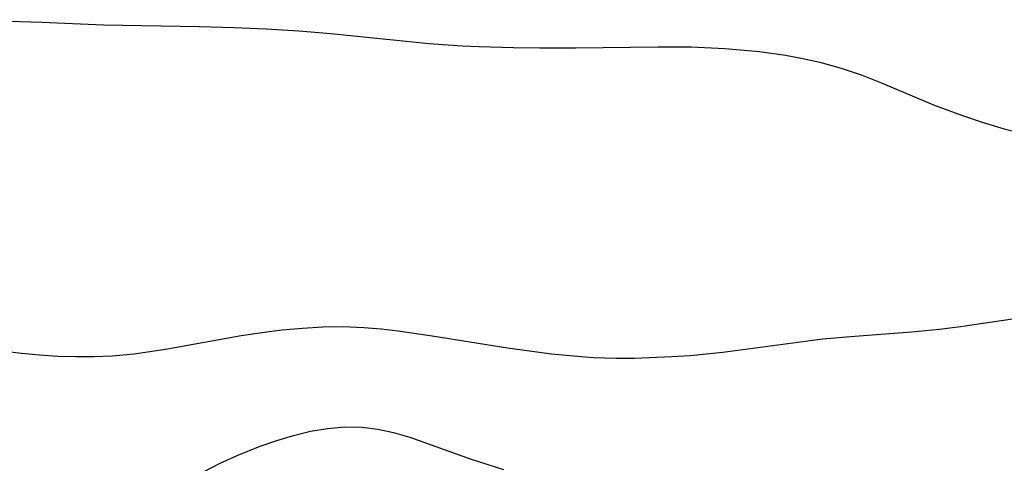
# Model space of a CAD drawing. Header units: metres. Extents: x 1073367 to 1082519, y 1569854 to 1574957.
# Tile 1055 of 1056: x 1080188 to 1080274, y 1573993 to 1574031. Entities that reach past the tile are written whole.
import ezdxf

# ---------------------------------------------------------------- set-up
doc = ezdxf.new("R2010")
doc.units = ezdxf.units.M
doc.layers.add('CGG_CurvaNivelLidar_v1', color=253, linetype='Continuous', lineweight=30)

msp = doc.modelspace()

# ---------------------------------------------------------------- linework, layer by layer
at = {"layer": 'CGG_CurvaNivelLidar_v1'}
for p, q in [((1080182.9291, 1574031.4903, 81), (1080190.3244, 1574031.2838, 81)), ((1080190.3244, 1574031.2838, 81), (1080195.7253, 1574031.0467, 81)), ((1080195.7253, 1574031.0467, 81), (1080204.1214, 1574030.9017, 81)), ((1080204.1214, 1574030.9017, 81), (1080207.1399, 1574030.812, 81)), ((1080207.1399, 1574030.812, 81), (1080209.9304, 1574030.6858, 81)), ((1080209.9304, 1574030.6858, 81), (1080212.7774, 1574030.5025, 81)), ((1080212.7774, 1574030.5025, 81), (1080215.5803, 1574030.2784, 81)), ((1080215.5803, 1574030.2784, 81), (1080224.171, 1574029.4196, 81)), ((1080224.171, 1574029.4196, 81), (1080227.0694, 1574029.2123, 81)), ((1080227.0694, 1574029.2123, 81), (1080228.5212, 1574029.1411, 81)), ((1080228.5212, 1574029.1411, 81), (1080231.5399, 1574029.0585, 81)), ((1080231.5399, 1574029.0585, 81), (1080233.8593, 1574029.0336, 81)), ((1080233.8593, 1574029.0336, 81), (1080236.9641, 1574029.0421, 81)), ((1080236.9641, 1574029.0421, 81), (1080244.1742, 1574029.1285, 81)), ((1080244.1742, 1574029.1285, 81), (1080247.0595, 1574029.1043, 81)), ((1080247.0595, 1574029.1043, 81), (1080250.015, 1574028.9736, 81)), ((1080250.015, 1574028.9736, 81), (1080253.032, 1574028.6972, 81)), ((1080253.032, 1574028.6972, 81), (1080255.3216, 1574028.378, 81)), ((1080255.3216, 1574028.378, 81), (1080256.8239, 1574028.1048, 81)), ((1080256.8239, 1574028.1048, 81), (1080258.3113, 1574027.7719, 81)), ((1080258.3113, 1574027.7719, 81), (1080260.1717, 1574027.2521, 81)), ((1080260.1717, 1574027.2521, 81), (1080262.0019, 1574026.6305, 81)), ((1080262.0019, 1574026.6305, 81), (1080263.6096, 1574026.0016, 81)), ((1080263.6096, 1574026.0016, 81), (1080268.3983, 1574023.9835, 81)), ((1080268.3983, 1574023.9835, 81), (1080270.7619, 1574023.0997, 81)), ((1080270.7619, 1574023.0997, 81), (1080272.5822, 1574022.4955, 81)), ((1080272.5822, 1574022.4955, 81), (1080274.4217, 1574021.9444, 81)), ((1080274.4217, 1574021.9444, 81), (1080277.4201, 1574021.1718, 81)), ((1080268.7572, 1574004.4151, 80.5), (1080270.6046, 1574004.6554, 80.5)), ((1080270.6046, 1574004.6554, 80.5), (1080276.1445, 1574005.4704, 80.5)), ((1080201.3228, 1574002.6997, 80.5), (1080207.7519, 1574003.8598, 80.5)), ((1080207.7519, 1574003.8598, 80.5), (1080209.5661, 1574004.1402, 80.5)), ((1080209.5661, 1574004.1402, 80.5), (1080211.3316, 1574004.3563, 80.5)), ((1080211.3316, 1574004.3563, 80.5), (1080213.1035, 1574004.519, 80.5)), ((1080213.1035, 1574004.519, 80.5), (1080214.8796, 1574004.6195, 80.5)), ((1080214.8796, 1574004.6195, 80.5), (1080216.6577, 1574004.6452, 80.5)), ((1080216.6577, 1574004.6452, 80.5), (1080218.4674, 1574004.5821, 80.5)), ((1080218.4674, 1574004.5821, 80.5), (1080219.9941, 1574004.462, 80.5)), ((1080219.9941, 1574004.462, 80.5), (1080221.4747, 1574004.292, 80.5)), ((1080221.4747, 1574004.292, 80.5), (1080224.4317, 1574003.8496, 80.5)), ((1080224.4317, 1574003.8496, 80.5), (1080231.0172, 1574002.7838, 80.5)), ((1080258.5733, 1574003.5756, 80.5), (1080260.988, 1574003.7966, 80.5)), ((1080260.988, 1574003.7966, 80.5), (1080266.3103, 1574004.1795, 80.5)), ((1080266.3103, 1574004.1795, 80.5), (1080268.7572, 1574004.4151, 80.5)), ((1080249.825, 1574002.4028, 80.5), (1080258.5733, 1574003.5756, 80.5)), ((1080187.1035, 1574002.5059, 80.5), (1080188.5672, 1574002.3145, 80.5)), ((1080188.5672, 1574002.3145, 80.5), (1080190.1383, 1574002.1694, 80.5)), ((1080190.1383, 1574002.1694, 80.5), (1080191.7231, 1574002.0754, 80.5)), ((1080191.7231, 1574002.0754, 80.5), (1080193.3094, 1574002.0312, 80.5)), ((1080194.895, 1574002.0397, 80.5), (1080196.4779, 1574002.1071, 80.5)), ((1080196.4779, 1574002.1071, 80.5), (1080198.3979, 1574002.2784, 80.5)), ((1080198.3979, 1574002.2784, 80.5), (1080201.3228, 1574002.6997, 80.5)), ((1080231.0172, 1574002.7838, 80.5), (1080234.8681, 1574002.2742, 80.5)), ((1080234.8681, 1574002.2742, 80.5), (1080236.798, 1574002.0807, 80.5)), ((1080236.798, 1574002.0807, 80.5), (1080238.5268, 1574001.9583, 80.5)), ((1080245.367, 1574002.0243, 80.5), (1080246.9868, 1574002.1356, 80.5)), ((1080246.9868, 1574002.1356, 80.5), (1080249.825, 1574002.4028, 80.5)), ((1080193.3094, 1574002.0312, 80.5), (1080194.895, 1574002.0397, 80.5)), ((1080238.5268, 1574001.9583, 80.5), (1080240.5024, 1574001.8943, 80.5)), ((1080240.5024, 1574001.8943, 80.5), (1080242.124, 1574001.898, 80.5)), ((1080242.124, 1574001.898, 80.5), (1080245.367, 1574002.0243, 80.5)), ((1080212.3376, 1573995.1377, 80), (1080213.8201, 1573995.4971, 80)), ((1080213.8201, 1573995.4971, 80), (1080215.3084, 1573995.7506, 80)), ((1080215.3084, 1573995.7506, 80), (1080216.8118, 1573995.8748, 80)), ((1080216.8118, 1573995.8748, 80), (1080218.3118, 1573995.8499, 80)), ((1080218.3118, 1573995.8499, 80), (1080219.6883, 1573995.6833, 80)), ((1080219.6883, 1573995.6833, 80), (1080221.0524, 1573995.3935, 80)), ((1080221.0524, 1573995.3935, 80), (1080222.4752, 1573994.9781, 80)), ((1080209.3996, 1573994.1796, 80), (1080210.8633, 1573994.6933, 80)), ((1080210.8633, 1573994.6933, 80), (1080212.3376, 1573995.1377, 80)), ((1080222.4752, 1573994.9781, 80), (1080227.7559, 1573993.0899, 80)), ((1080207.4153, 1573993.3768, 80), (1080209.3996, 1573994.1796, 80)), ((1080204.4588, 1573991.9614, 80), (1080205.9235, 1573992.6957, 80)), ((1080205.9235, 1573992.6957, 80), (1080207.4153, 1573993.3768, 80)), ((1080227.7559, 1573993.0899, 80), (1080230.6685, 1573992.1501, 80))]:
    msp.add_line(p, q, dxfattribs=at)

doc.saveas('drawing.dxf')
